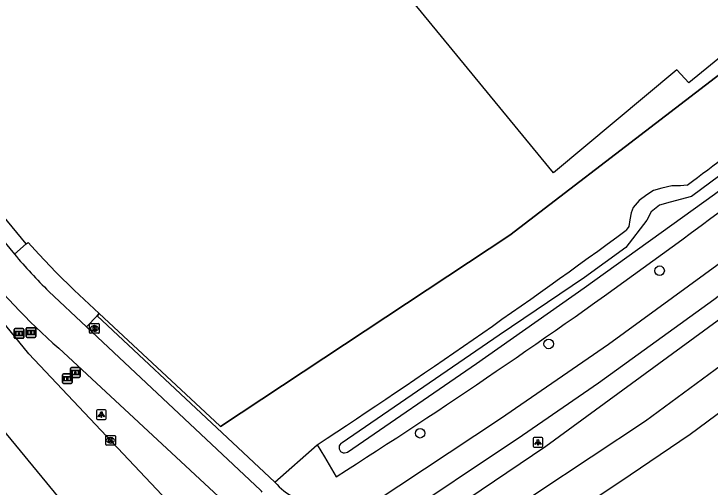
# Model space of a CAD drawing. Extents: x 156141 to 158132, y 385651 to 388399.
# Drawn here: x 157331.1 to 157402.8, y 386251.1 to 386299.8 of the extents above; entities that cross this region are included whole.
import ezdxf

# ---------------------------------------------------------------- set-up
doc = ezdxf.new("R2010")
doc.units = 0
for name, color, linetype in [('IMGEO_Boom', 7, 'Continuous'), ('IMGEO_Brandkraan', 7, 'Continuous'), ('IMGEO_Fietspad_gesloten', 7, 'Continuous'), ('IMGEO_Groenvoorziening', 7, 'Continuous'), ('IMGEO_Hek', 7, 'Continuous'), ('IMGEO_Informatiebord', 7, 'Continuous'), ('IMGEO_Kolk', 7, 'Continuous'), ('IMGEO_Lichtpunt', 7, 'Continuous'), ('IMGEO_Rijbaan_lokaal_gesloten', 7, 'Continuous'), ('IMGEO_Rijbaan_regionaal_gesloten', 7, 'Continuous'), ('IMGEO_Voetpad_open', 7, 'Continuous'), ('IMGEO_Waterloop', 7, 'Continuous')]:
    doc.layers.add(name, color=color, linetype=linetype)

msp = doc.modelspace()

# ---------------------------------------------------------------- linework, layer by layer
at = {"layer": 'IMGEO_Boom'}
for centre in [(157397.564, 386273.363), (157386.142, 386265.823), (157372.898, 386256.631)]:
    msp.add_circle(centre, 0.489, dxfattribs=at)
at = {"layer": 'IMGEO_Brandkraan'}
for p, q in [((157338.861, 386267.001), (157338.861, 386267.853)), ((157338.936, 386267.927), (157339.788, 386267.927)), ((157339.349, 386267.707), (157339.374, 386267.707)), ((157339.862, 386267.853), (157339.862, 386267.001)), ((157339.788, 386266.927), (157338.936, 386266.927)), ((157339.372, 386267.147), (157339.347, 386267.147))]:
    msp.add_line(p, q, dxfattribs=at)
for points in [[(157338.861, 386267.001), (157338.861, 386267.853)], [(157338.936, 386267.927), (157339.788, 386267.927)], [(157339.209, 386267.627), (157339.209, 386267.227), (157339.422, 386267.227)], [(157339.44, 386267.627), (157339.209, 386267.627)], [(157339.388, 386267.546), (157339.334, 386267.546), (157339.334, 386267.47)], [(157339.334, 386267.47), (157339.387, 386267.47)], [(157339.396, 386267.394), (157339.334, 386267.394), (157339.334, 386267.313)], [(157339.334, 386267.313), (157339.396, 386267.313)], [(157339.862, 386267.853), (157339.862, 386267.001)], [(157339.788, 386266.927), (157338.936, 386266.927)]]:
    msp.add_lwpolyline(points, dxfattribs=at)
for centre, radius, start, end in [((157338.938, 386267.851), 0.0765, 91.55205, 178.44795), ((157338.938, 386267.851), 0.0765, 91.55205, 178.44795), ((157339.389, 386267.508), 0.0379, 267.82845, 90.93552), ((157339.397, 386267.353), 0.0404, 269.87594, 90.50774), ((157339.444, 386267.482), 0.145, 59.4692, 91.53667), ((157339.469, 386267.529), 0.0922, 285.51372, 58.15012), ((157339.474, 386267.337), 0.105, 301.31148, 78.98903), ((157339.786, 386267.851), 0.0765, 1.55205, 88.44795), ((157339.786, 386267.851), 0.0765, 1.55205, 88.44795), ((157338.938, 386267.003), 0.0765, 181.55205, 268.44795), ((157338.938, 386267.003), 0.0765, 181.55205, 268.44795), ((157339.428, 386267.478), 0.251, 268.66757, 293.53466), ((157339.786, 386267.003), 0.0765, 271.55205, 358.44795), ((157339.786, 386267.003), 0.0765, 271.55205, 358.44795)]:
    msp.add_arc(centre, radius, start, end, dxfattribs=at)
for centre, major_axis, ratio, start_param, end_param in [((157339.348, 386267.427), (-0.387, 0.002), 0.722429, 4.712389, 7.853982), ((157339.373, 386267.427), (-0.39, 0.002), 0.717154, 1.570796, 4.712389)]:
    msp.add_ellipse(centre, major_axis=major_axis, ratio=ratio, start_param=start_param, end_param=end_param, dxfattribs=at)
at = {"layer": 'IMGEO_Fietspad_gesloten'}
for points in [[(157233.279, 386393.841), (157331.128, 386275.064)], [(157475.284, 386330.7), (157434.997, 386298.579), (157430.74, 386295.223), (157413.861, 386281.913), (157410.791, 386279.492), (157403.845, 386274.165), (157392.312, 386265.751), (157381.163, 386258.1), (157368.079, 386249.425)], [(157369.487, 386247.087), (157383.459, 386256.438), (157391.257, 386261.818), (157403.144, 386270.416), (157412.371, 386277.436), (157432.378, 386293.195), (157436.633, 386296.547), (157476.796, 386328.486)], [(157338.55, 386267.587), (157334.672, 386271.228)], [(157356.641, 386250.584), (157356.57, 386250.666), (157356.46, 386250.769), (157338.55, 386267.587)], [(157335.681, 386265.385), (157352.135, 386250.133)]]:
    msp.add_lwpolyline(points, dxfattribs=at)
for centre, radius, start, end in [((157386.512, 386322.699), 76.607, 218.86666, 228.43056), ((157370.517, 386307.9), 51.28, 219.81535, 225.65304)]:
    msp.add_arc(centre, radius, start, end, dxfattribs=at)
at = {"layer": 'IMGEO_Groenvoorziening'}
for points in [[(157339.859, 386268.963), (157352.266, 386257.409), (157352.344, 386257.32), (157382.139, 386277.036), (157430.229, 386313.885), (157477.681, 386351.029), (157482.666, 386354.663), (157512.397, 386369.907), (157530.59, 386380.426), (157575.724, 386402.149), (157598.968, 386411.865), (157604.04, 386414.033)], [(157400.418, 386282.176), (157399.717, 386282.107), (157398.807, 386282.111), (157397.802, 386281.872), (157396.934, 386281.601), (157396.231, 386281.162), (157395.458, 386280.579), (157394.85, 386279.873), (157394.623, 386279.307), (157394.501, 386278.602), (157394.387, 386277.898), (157394.12, 386277.518)], [(157357.947, 386251.603), (157362.307, 386255.445)], [(157362.307, 386255.445), (157363.052, 386254.198), (157364.269, 386252.161)]]:
    msp.add_lwpolyline(points, dxfattribs=at)
for centre, radius, start, end in [((157021.043, 386791.117), 638.966, 302.490445, 309.56708), ((156940.828, 386897.226), 767.795, 306.76858, 307.551952), ((156937.071, 386902.284), 774.097, 303.321174, 306.187426)]:
    msp.add_arc(centre, radius, start, end, dxfattribs=at)
at = {"layer": 'IMGEO_Hek'}
for points in [[(157530.59, 386380.426), (157512.397, 386369.907), (157482.666, 386354.663), (157477.681, 386351.029), (157430.229, 386313.885), (157382.139, 386277.036), (157352.344, 386257.32), (157352.266, 386257.409)], [(157332.344, 386276.123), (157332.523, 386276.279)], [(157337.278, 386271.367), (157335.421, 386273.192), (157333.62, 386275.073), (157332.523, 386276.279)], [(157339.859, 386268.963), (157337.278, 386271.367)], [(157339.647, 386268.708), (157339.859, 386268.963)], [(157352.266, 386257.409), (157339.859, 386268.963)]]:
    msp.add_lwpolyline(points, dxfattribs=at)
at = {"layer": 'IMGEO_Informatiebord'}
for p, q in [((157331.113, 386266.504), (157331.113, 386267.304)), ((157331.113, 386267.304), (157331.113, 386266.504)), ((157331.213, 386267.404), (157332.003, 386267.404)), ((157332.003, 386267.404), (157331.213, 386267.404)), ((157332.103, 386267.304), (157332.103, 386266.504)), ((157332.103, 386266.504), (157332.103, 386267.304)), ((157332.337, 386266.599), (157332.337, 386267.399)), ((157332.337, 386267.399), (157332.337, 386266.599)), ((157332.437, 386267.499), (157333.227, 386267.499)), ((157333.227, 386267.499), (157332.437, 386267.499)), ((157333.327, 386267.399), (157333.327, 386266.599)), ((157333.327, 386266.599), (157333.327, 386267.399)), ((157332.003, 386266.404), (157331.213, 386266.404)), ((157331.213, 386266.404), (157332.003, 386266.404)), ((157333.227, 386266.499), (157332.437, 386266.499)), ((157332.437, 386266.499), (157333.227, 386266.499)), ((157336.913, 386262.488), (157336.913, 386263.288)), ((157336.913, 386263.288), (157336.913, 386262.488)), ((157337.013, 386263.388), (157337.803, 386263.388)), ((157337.803, 386263.388), (157337.013, 386263.388)), ((157337.903, 386263.288), (157337.903, 386262.488)), ((157337.903, 386262.488), (157337.903, 386263.288)), ((157336.087, 386261.843), (157336.087, 386262.643)), ((157336.087, 386262.643), (157336.087, 386261.843)), ((157336.187, 386262.743), (157336.977, 386262.743)), ((157336.977, 386262.743), (157336.187, 386262.743)), ((157337.803, 386262.388), (157337.013, 386262.388)), ((157337.013, 386262.388), (157337.803, 386262.388)), ((157337.077, 386262.643), (157337.077, 386261.843)), ((157337.077, 386261.843), (157337.077, 386262.643)), ((157336.977, 386261.743), (157336.187, 386261.743)), ((157336.187, 386261.743), (157336.977, 386261.743))]:
    msp.add_line(p, q, dxfattribs=at)
for points in [[(157331.214, 386267.136), (157332.002, 386267.136), (157332.002, 386266.672), (157331.214, 386266.672), (157331.214, 386267.136)], [(157331.279, 386267.071), (157331.279, 386266.737), (157331.554, 386266.737), (157331.555, 386266.95), (157331.659, 386266.951), (157331.66, 386266.737), (157331.937, 386266.737), (157331.937, 386267.071), (157331.661, 386267.071), (157331.661, 386266.991), (157331.555, 386266.991), (157331.555, 386267.071), (157331.279, 386267.071)], [(157332.438, 386267.231), (157333.226, 386267.231), (157333.226, 386266.767), (157332.438, 386266.767), (157332.438, 386267.231)], [(157332.503, 386267.166), (157332.503, 386266.832), (157332.778, 386266.832), (157332.779, 386267.045), (157332.883, 386267.046), (157332.884, 386266.832), (157333.161, 386266.832), (157333.161, 386267.166), (157332.885, 386267.166), (157332.885, 386267.086), (157332.779, 386267.086), (157332.779, 386267.166), (157332.503, 386267.166)], [(157337.014, 386263.12), (157337.802, 386263.12), (157337.802, 386262.656), (157337.014, 386262.656), (157337.014, 386263.12)], [(157337.079, 386263.055), (157337.079, 386262.721), (157337.354, 386262.721), (157337.355, 386262.934), (157337.459, 386262.935), (157337.46, 386262.721), (157337.737, 386262.721), (157337.737, 386263.055), (157337.461, 386263.055), (157337.461, 386262.975), (157337.355, 386262.975), (157337.355, 386263.055), (157337.079, 386263.055)], [(157336.188, 386262.475), (157336.976, 386262.475), (157336.976, 386262.011), (157336.188, 386262.011), (157336.188, 386262.475)], [(157336.253, 386262.41), (157336.253, 386262.076), (157336.528, 386262.076), (157336.529, 386262.289), (157336.633, 386262.29), (157336.634, 386262.076), (157336.911, 386262.076), (157336.911, 386262.41), (157336.635, 386262.41), (157336.635, 386262.33), (157336.529, 386262.33), (157336.529, 386262.41), (157336.253, 386262.41)]]:
    msp.add_lwpolyline(points, dxfattribs=at)
for centre, start, end in [((157331.213, 386267.304), 90, 180), ((157331.213, 386267.304), 90, 180), ((157332.003, 386267.304), 0, 90), ((157332.003, 386267.304), 360, 90), ((157332.437, 386267.399), 90, 180), ((157332.437, 386267.399), 90, 180), ((157333.227, 386267.399), 0, 90), ((157333.227, 386267.399), 360, 90), ((157332.437, 386266.599), 180, 270), ((157332.437, 386266.599), 180, 270), ((157333.227, 386266.599), 270, 0), ((157333.227, 386266.599), 270, 0), ((157331.213, 386266.504), 180, 270), ((157331.213, 386266.504), 180, 270), ((157332.003, 386266.504), 270, 0), ((157332.003, 386266.504), 270, 0), ((157337.013, 386263.288), 90, 180), ((157337.013, 386263.288), 90, 180), ((157337.803, 386263.288), 0, 90), ((157337.803, 386263.288), 360, 90), ((157336.187, 386262.643), 90, 180), ((157336.187, 386262.643), 90, 180), ((157337.013, 386262.488), 180, 270), ((157337.013, 386262.488), 180, 270), ((157336.977, 386262.643), 0, 90), ((157336.977, 386262.643), 360, 90), ((157337.803, 386262.488), 270, 0), ((157337.803, 386262.488), 270, 0), ((157336.187, 386261.843), 180, 270), ((157336.187, 386261.843), 180, 270), ((157336.977, 386261.843), 270, 0), ((157336.977, 386261.843), 270, 0)]:
    msp.add_arc(centre, 0.1, start, end, dxfattribs=at)
at = {"layer": 'IMGEO_Kolk'}
for p, q in [((157340.52, 386255.479), (157340.52, 386256.331)), ((157340.595, 386256.405), (157341.447, 386256.405)), ((157341.008, 386256.185), (157341.033, 386256.185)), ((157341.521, 386256.331), (157341.521, 386255.479)), ((157341.447, 386255.405), (157340.595, 386255.405)), ((157341.031, 386255.625), (157341.006, 386255.625))]:
    msp.add_line(p, q, dxfattribs=at)
for points in [[(157340.52, 386255.479), (157340.52, 386256.331)], [(157340.595, 386256.405), (157341.447, 386256.405)], [(157340.841, 386256.105), (157340.964, 386256.105), (157340.964, 386255.954), (157341.094, 386256.105), (157341.258, 386256.105), (157341.112, 386255.954), (157341.265, 386255.705), (157341.113, 386255.705), (157341.028, 386255.869), (157340.964, 386255.802), (157340.964, 386255.705), (157340.841, 386255.705), (157340.841, 386256.105)], [(157341.521, 386256.331), (157341.521, 386255.479)], [(157341.447, 386255.405), (157340.595, 386255.405)]]:
    msp.add_lwpolyline(points, dxfattribs=at)
for centre, start, end in [((157340.597, 386256.329), 91.55205, 178.44795), ((157340.597, 386256.329), 91.55205, 178.44795), ((157341.445, 386256.329), 1.55205, 88.44795), ((157341.445, 386256.329), 1.55205, 88.44795), ((157340.597, 386255.481), 181.55205, 268.44795), ((157340.597, 386255.481), 181.55205, 268.44795), ((157341.445, 386255.481), 271.55205, 358.44795), ((157341.445, 386255.481), 271.55205, 358.44795)]:
    msp.add_arc(centre, 0.0765, start, end, dxfattribs=at)
for centre, major_axis, ratio, start_param, end_param in [((157341.007, 386255.905), (-0.387, 0.002), 0.722429, 4.712389, 7.853982), ((157341.032, 386255.905), (-0.39, 0.002), 0.717154, 1.570796, 4.712389)]:
    msp.add_ellipse(centre, major_axis=major_axis, ratio=ratio, start_param=start_param, end_param=end_param, dxfattribs=at)
at = {"layer": 'IMGEO_Lichtpunt'}
for p, q in [((157339.577, 386258.953), (157339.577, 386258.146)), ((157339.577, 386258.953), (157339.577, 386258.146)), ((157340.479, 386259.048), (157339.671, 386259.048)), ((157340.479, 386259.048), (157339.671, 386259.048)), ((157340.573, 386258.146), (157340.573, 386258.953)), ((157340.573, 386258.146), (157340.573, 386258.953)), ((157339.671, 386258.052), (157340.479, 386258.052)), ((157339.671, 386258.052), (157340.479, 386258.052)), ((157384.539, 386256.097), (157384.539, 386255.29)), ((157384.539, 386256.097), (157384.539, 386255.29)), ((157385.441, 386256.192), (157384.633, 386256.192)), ((157385.441, 386256.192), (157384.633, 386256.192)), ((157385.535, 386255.29), (157385.535, 386256.097)), ((157385.535, 386255.29), (157385.535, 386256.097)), ((157384.633, 386255.196), (157385.441, 386255.196)), ((157384.633, 386255.196), (157385.441, 386255.196))]:
    msp.add_line(p, q, dxfattribs=at)
for points in [[(157339.951, 386258.617), (157339.99, 386258.589), (157339.802, 386258.327), (157339.764, 386258.354), (157339.951, 386258.617)], [(157340.053, 386258.569), (157340.1, 386258.569), (157340.1, 386258.247), (157340.053, 386258.247), (157340.053, 386258.569)], [(157340.163, 386258.589), (157340.201, 386258.616), (157340.388, 386258.354), (157340.349, 386258.326), (157340.163, 386258.589)], [(157384.913, 386255.761), (157384.952, 386255.733), (157384.764, 386255.471), (157384.726, 386255.498), (157384.913, 386255.761)], [(157385.015, 386255.713), (157385.062, 386255.713), (157385.062, 386255.391), (157385.015, 386255.391), (157385.015, 386255.713)], [(157385.125, 386255.733), (157385.163, 386255.76), (157385.35, 386255.498), (157385.311, 386255.47), (157385.125, 386255.733)]]:
    msp.add_lwpolyline(points, dxfattribs=at)
for centre in [(157340.076, 386258.751), (157385.038, 386255.895)]:
    msp.add_circle(centre, 0.0994, dxfattribs=at)
for centre, start, end in [((157339.671, 386258.953), 90, 180), ((157339.671, 386258.953), 90, 180), ((157340.479, 386258.953), 0, 90), ((157340.479, 386258.953), 0, 90), ((157339.671, 386258.146), 180, 270), ((157339.671, 386258.146), 180, 270), ((157340.479, 386258.146), 270, 0), ((157340.479, 386258.146), 270, 360), ((157384.633, 386256.097), 90, 180), ((157384.633, 386256.097), 90, 180), ((157385.441, 386256.097), 0, 90), ((157385.441, 386256.097), 0, 90), ((157384.633, 386255.29), 180, 270), ((157384.633, 386255.29), 180, 270), ((157385.441, 386255.29), 270, 0), ((157385.441, 386255.29), 270, 360)]:
    msp.add_arc(centre, 0.0946, start, end, dxfattribs=at)
at = {"layer": 'IMGEO_Rijbaan_lokaal_gesloten'}
for points in [[(157349.183, 386247.253), (157332.608, 386264.801), (157324.262, 386275.047), (157320.799, 386279.156), (157212.168, 386411.116), (157210.786, 386412.789), (157209.596, 386414.647)], [(157203.781, 386410.196), (157205.755, 386407.826), (157335.682, 386250), (157341.401, 386242.711), (157342.288, 386241.546)], [(157484.25, 386364.001), (157452.297, 386337.581), (157431.755, 386320.852), (157415.331, 386307.259), (157411.406, 386304.015), (157409.882, 386300.287), (157400.573, 386292.699), (157399.343, 386294.049), (157386.628, 386283.426), (157339.356, 386340.963), (157320.799, 386363.511), (157312.864, 386373.143), (157307.367, 386368.674), (157302.97, 386370.609), (157302.229, 386371.565), (157296.398, 386371.804)]]:
    msp.add_lwpolyline(points, dxfattribs=at)
at = {"layer": 'IMGEO_Rijbaan_regionaal_gesloten'}
for points in [[(157364.956, 386237.463), (157374.336, 386243.44), (157384.937, 386250.511), (157396.116, 386257.905), (157405.882, 386265.104), (157418.991, 386275.239), (157420.016, 386276.032), (157436.112, 386288.573), (157441.218, 386292.552), (157456.831, 386304.828), (157473.021, 386317.491), (157484.842, 386326.748), (157497.692, 386336.004), (157524.581, 386353.655)], [(157484.118, 386331.006), (157452.989, 386306.83), (157442.439, 386298.399), (157433.743, 386291.506), (157425.205, 386284.602), (157413.71, 386275.643), (157385.844, 386255.261), (157369.873, 386244.48)], [(157480.973, 386319.166), (157460.946, 386303.321), (157438.399, 386285.742), (157434.244, 386282.503), (157421.628, 386272.513), (157415.851, 386267.938), (157407.045, 386261.189), (157400.724, 386256.499), (157394.546, 386252.307), (157385.385, 386246.197), (157369.903, 386236.534), (157366.587, 386234.5)]]:
    msp.add_lwpolyline(points, dxfattribs=at)
at = {"layer": 'IMGEO_Voetpad_open'}
for points in [[(157332.344, 386276.123), (157234.228, 386395.166)], [(157331.128, 386275.064), (157332.344, 386276.123)], [(157332.344, 386276.123), (157332.523, 386276.279), (157333.62, 386275.073), (157335.421, 386273.192), (157337.278, 386271.367), (157339.859, 386268.963)], [(157339.647, 386268.708), (157338.55, 386267.587)], [(157339.859, 386268.963), (157339.647, 386268.708)], [(157339.647, 386268.708), (157351.951, 386257.207), (157357.947, 386251.603)]]:
    msp.add_lwpolyline(points, dxfattribs=at)
msp.add_arc((157363.033, 386255.951), 6.691, 220.52725, 242.79717, dxfattribs=at)
at = {"layer": 'IMGEO_Waterloop'}
for points in [[(157534.275, 386372.667), (157533.643, 386373.684), (157511.824, 386361.238), (157499.581, 386354.891), (157492.489, 386351.255), (157488.559, 386348.951), (157481.489, 386344.162), (157463.803, 386330.633), (157445.892, 386316.719), (157427.912, 386302.037), (157410.384, 386288.056), (157400.852, 386280.986), (157398.639, 386280.421), (157397.547, 386280.115), (157396.704, 386279.419), (157396.245, 386278.569), (157394.088, 386275.757), (157389.819, 386272.662), (157381.032, 386266.722), (157364.86, 386255.654)], [(157365.41, 386254.703), (157378.717, 386263.797), (157389.807, 386271.612), (157403.202, 386281.257), (157414.179, 386289.569), (157427.777, 386300.456), (157437.579, 386308.587), (157448.783, 386317.351), (157464.097, 386329.39), (157475.029, 386337.973), (157481.76, 386343.101), (157485.464, 386345.563), (157490.321, 386348.635), (157496.713, 386351.955), (157518.193, 386363.565), (157534.275, 386372.667)]]:
    msp.add_lwpolyline(points, dxfattribs=at)
msp.add_arc((157365.103, 386255.16), 0.551, 116.21958, 303.86533, dxfattribs=at)

doc.saveas('drawing.dxf')
